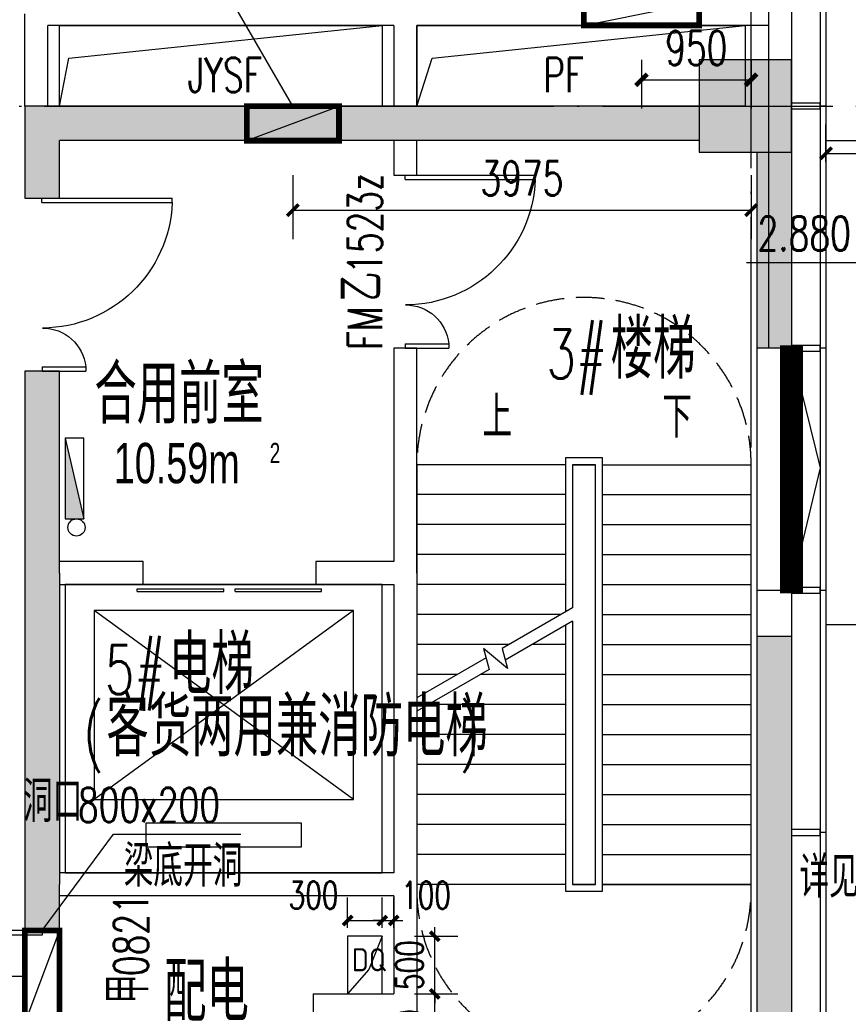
# Model space of a CAD drawing. Extents: x 797781 to 1255204, y 21234 to 1024248.
# Tile 270 of 656: x 982563 to 989752, y 279132 to 287671. Entities that reach past the tile are written whole.
import ezdxf

# ---------------------------------------------------------------- set-up
doc = ezdxf.new("R2010")
doc.units = 0
doc.header["$LTSCALE"] = 1000
doc.header["$MEASUREMENT"] = 0
for name, pattern in [('230303生产综合楼-平面图_t8$0$DASH', [0.35, 0.25, -0.1]), ('230303生产综合楼-平面图_t8$0$DOTE', [2.42, 2, -0.2, 0.02, -0.2]), ('__DASH', [0.35, 0.25, -0.1])]:
    doc.linetypes.add(name, pattern=pattern)
for name, color, linetype in [('230303生产综合楼-平面图_t8$0$3T_WOOD', 21, 'Continuous'), ('230303生产综合楼-平面图_t8$0$COLUMN', 40, 'Continuous'), ('230303生产综合楼-平面图_t8$0$CURTWALL', 4, 'Continuous'), ('230303生产综合楼-平面图_t8$0$DIM_ELEV', 3, 'Continuous'), ('230303生产综合楼-平面图_t8$0$DIM_LEAD', 3, 'Continuous'), ('230303生产综合楼-平面图_t8$0$DIM_SYMB', 3, 'Continuous'), ('230303生产综合楼-平面图_t8$0$DOOR_FIRE', 4, 'Continuous'), ('230303生产综合楼-平面图_t8$0$DOOR_FIRE_TEXT', 7, 'Continuous'), ('230303生产综合楼-平面图_t8$0$DOTE', 1, '230303生产综合楼-平面图_t8$0$DOTE'), ('230303生产综合楼-平面图_t8$0$EVTR', 2, 'Continuous'), ('230303生产综合楼-平面图_t8$0$PUB_DIM', 3, 'Continuous'), ('230303生产综合楼-平面图_t8$0$PUB_HATCH', 8, 'Continuous'), ('230303生产综合楼-平面图_t8$0$PUB_TEXT', 7, 'Continuous'), ('230303生产综合楼-平面图_t8$0$SPACE', 7, 'Continuous'), ('230303生产综合楼-平面图_t8$0$STAIR', 2, 'Continuous'), ('230303生产综合楼-平面图_t8$0$WALL', 40, 'Continuous'), ('230303生产综合楼-平面图_t8$0$WINDOW', 4, 'Continuous'), ('230303生产综合楼-平面图_t8$0$条件', 7, 'Continuous'), ('230303生产综合楼-平面图_t8$0$板洞', 6, 'Continuous'), ('230303生产综合楼-平面图_t8$0$轮廓', 2, 'Continuous'), ('230303生产综合楼-平面图_t8$0$通风', 7, 'Continuous'), ('A-暖通提建筑洞口', 1, 'Continuous'), ('DIM_LEAD', 3, 'Continuous'), ('DOOR_FIRE', 4, 'Continuous'), ('EQUIP_消火栓', 7, 'Continuous'), ('PUB_DIM', 3, 'Continuous'), ('PUB_HATCH', 8, 'Continuous'), ('PUB_TEXT', 7, 'Continuous'), ('TEL_TEXT', 7, 'Continuous'), ('VPIPE-消防', 1, 'Continuous'), ('电气洞口', 6, 'Continuous')]:
    doc.layers.add(name, color=color, linetype=linetype)
doc.styles.add('230303生产综合楼-平面图_t8$0$_HZTXT', font='@HZTXT_E', dxfattribs={"width": 0.7, "bigfont": '@@HZTXT'})
doc.styles.add('230303生产综合楼-平面图_t8$0$_TCH_DIM', font='SIMPLEX', dxfattribs={"bigfont": 'GBCBIG'})
doc.styles.add('230303生产综合楼-平面图_T8$0$_TCH_DIM_T3', font='SIMPLEX', dxfattribs={"width": 0.705882, "bigfont": 'GBCBIG'})
doc.styles.add('230303生产综合楼-平面图_t8$0$_TCH_WINDOW', font='SIMPLEX', dxfattribs={"height": 3.5, "bigfont": 'GBCBIG'})
doc.styles.add('_TCH_DIM', font='SIMPLEX', dxfattribs={"bigfont": 'GBCBIG'})
doc.styles.add('_TCH_DIM_T3', font='SIMPLEX', dxfattribs={"width": 0.705882, "bigfont": 'GBCBIG'})
doc.styles.get("Standard").update_dxf_attribs({"font": 'gbenor.shx', "bigfont": 'gbcbig.shx'})
doc.dimstyles.new('230303生产综合楼-平面图_T8$0$_TCH_ARCH&&100', dxfattribs={"dimtxt": 297.5, "dimasz": 100, "dimexe": 250, "dimexo": 300, "dimgap": 126.25, "dimtad": 1, "dimdec": 0, "dimzin": 0, "dimdsep": 46, "dimtxsty": '230303生产综合楼-平面图_T8$0$_TCH_DIM_T3', "dimblk": '230303生产综合楼-平面图_t8$0$_ArchTick', "dimcen": 0.09, "dimclrt": 7, "dimazin": 2, "dimtfac": 1, "dimtdec": 0, "dimtix": 1, "dimtmove": 2, "dimatfit": 3, "dimfxl": 1, "dimtolj": 1, "dimtzin": 0, "dimarcsym": 0})
doc.dimstyles.new('_TCH_ARCH&&100', dxfattribs={"dimtxt": 297.5, "dimasz": 100, "dimexe": 250, "dimexo": 300, "dimgap": 126.25, "dimtad": 1, "dimdec": 0, "dimzin": 0, "dimdsep": 46, "dimtxsty": '_TCH_DIM_T3', "dimblk": 'ARCHTICK', "dimcen": 0.09, "dimclrt": 7, "dimazin": 2, "dimtfac": 1, "dimtdec": 0, "dimtix": 1, "dimtmove": 2, "dimatfit": 3, "dimfxl": 1, "dimtolj": 1, "dimtzin": 0, "dimarcsym": 0})
doc.dimstyles.new('_TCH_ARCH&&80', dxfattribs={"dimtxt": 238, "dimasz": 80, "dimexe": 200, "dimexo": 240, "dimgap": 101, "dimtad": 1, "dimdec": 0, "dimzin": 0, "dimdsep": 46, "dimtxsty": '_TCH_DIM_T3', "dimblk": 'ARCHTICK', "dimcen": 0.09, "dimclrt": 7, "dimazin": 2, "dimtfac": 1, "dimtdec": 0, "dimtix": 1, "dimtmove": 2, "dimatfit": 3, "dimfxl": 1, "dimtolj": 1, "dimtzin": 0, "dimarcsym": 0})

# ---------------------------------------------------------------- blocks, each defined once
blk = doc.blocks.new('AQ2')
at = {"color": 6, "linetype": '__DASH', "ltscale": 4, "const_width": 200}
blk.add_lwpolyline([(1125985.2, 276798.2), (1125985.2, 278948.2)], dxfattribs=at)
blk = doc.blocks.new('_ArchTick')
at = {"color": 0, "linetype": 'ByBlock', "const_width": 0.4}
blk.add_lwpolyline([(-0.5, -0.5), (0.5, 0.5)], dxfattribs=at)
blk = doc.blocks.new('*D6698')
at = {"layer": 'Defpoints', "color": 0, "transparency": 16777216}
for p in [(818062.5, 276821.2), (817962.5, 276517.5), (818062.5, 276517.5)]:
    blk.add_point(p, dxfattribs=at)
at = {"layer": 'PUB_DIM', "color": 0, "lineweight": -2, "transparency": 16777216}
for p, q in [((817962.5, 276757.5), (817962.5, 277021.2)), ((818062.5, 276757.5), (818062.5, 277021.2)), ((817962.5, 276821.2), (817882.5, 276821.2)), ((817962.5, 276821.2), (818062.5, 276821.2)), ((818062.5, 276821.2), (818142.5, 276821.2))]:
    blk.add_line(p, q, dxfattribs=at)
at = {"layer": 'PUB_DIM', "color": 0, "lineweight": -2, "transparency": 16777216, "xscale": 80, "yscale": 80, "zscale": 80}
blk.add_blockref('_ArchTick', (817962.5, 276821.2), dxfattribs=at)
at = {"layer": 'PUB_DIM', "color": 0, "lineweight": -2, "transparency": 16777216, "xscale": 80, "yscale": 80, "zscale": 80, "rotation": 180}
blk.add_blockref('_ArchTick', (818062.5, 276821.2), dxfattribs=at)
at = {"layer": 'PUB_DIM', "color": 7, "transparency": 16777216, "insert": (818342.5, 277041.2), "char_height": 238, "attachment_point": 5, "style": '_TCH_DIM_T3'}
blk.add_mtext('\\A1;100', dxfattribs=at)
blk = doc.blocks.new('*D6699')
at = {"layer": 'Defpoints', "color": 0, "transparency": 16777216}
for p in [(817962.5, 276821.2), (817662.5, 276517.5), (817962.5, 276517.5)]:
    blk.add_point(p, dxfattribs=at)
at = {"layer": 'PUB_DIM', "color": 0, "lineweight": -2, "transparency": 16777216}
for p, q in [((817662.5, 276757.5), (817662.5, 277021.2)), ((817962.5, 276757.5), (817962.5, 277021.2)), ((817662.5, 276821.2), (817962.5, 276821.2))]:
    blk.add_line(p, q, dxfattribs=at)
at = {"layer": 'PUB_DIM', "color": 0, "lineweight": -2, "transparency": 16777216, "xscale": 80, "yscale": 80, "zscale": 80, "rotation": 180}
blk.add_blockref('_ArchTick', (817662.5, 276821.2), dxfattribs=at)
at = {"layer": 'PUB_DIM', "color": 0, "lineweight": -2, "transparency": 16777216, "xscale": 80, "yscale": 80, "zscale": 80}
blk.add_blockref('_ArchTick', (817962.5, 276821.2), dxfattribs=at)
at = {"layer": 'PUB_DIM', "color": 7, "transparency": 16777216, "insert": (817366.5, 277041.2), "char_height": 238, "attachment_point": 5, "style": '_TCH_DIM_T3'}
blk.add_mtext('\\A1;300', dxfattribs=at)
blk = doc.blocks.new('*D6700')
at = {"layer": 'Defpoints', "color": 0, "transparency": 16777216}
for p in [(818002.5, 276184.5), (818418.7, 276184.5), (818002.5, 275484.5)]:
    blk.add_point(p, dxfattribs=at)
at = {"layer": 'PUB_DIM', "color": 0, "lineweight": -2, "transparency": 16777216}
for p, q in [((818242.5, 276184.5), (818618.7, 276184.5)), ((818418.7, 275484.5), (818418.7, 276184.5)), ((818242.5, 275484.5), (818618.7, 275484.5))]:
    blk.add_line(p, q, dxfattribs=at)
at = {"layer": 'PUB_DIM', "color": 0, "lineweight": -2, "transparency": 16777216, "xscale": 80, "yscale": 80, "zscale": 80}
for p, rotation in [((818418.7, 276184.5), 90), ((818418.7, 275484.5), 270)]:
    blk.add_blockref('_ArchTick', p, dxfattribs=dict(at, rotation=rotation))
at = {"layer": 'PUB_DIM', "color": 7, "transparency": 16777216, "insert": (818198.7, 275834.5), "char_height": 238, "attachment_point": 5, "rotation": 90, "style": '_TCH_DIM_T3'}
blk.add_mtext('\\A1;700', dxfattribs=at)
blk = doc.blocks.new('*D6701')
at = {"layer": 'Defpoints', "color": 0, "transparency": 16777216}
for p in [(818002.5, 276684.5), (818418.7, 276684.5), (818002.5, 276184.5)]:
    blk.add_point(p, dxfattribs=at)
at = {"layer": 'PUB_DIM', "color": 0, "lineweight": -2, "transparency": 16777216}
for p, q in [((818418.7, 276684.5), (818418.7, 276764.5)), ((818242.5, 276684.5), (818618.7, 276684.5)), ((818418.7, 276184.5), (818418.7, 276684.5)), ((818242.5, 276184.5), (818618.7, 276184.5)), ((818418.7, 276184.5), (818418.7, 276104.5))]:
    blk.add_line(p, q, dxfattribs=at)
at = {"layer": 'PUB_DIM', "color": 0, "lineweight": -2, "transparency": 16777216, "xscale": 80, "yscale": 80, "zscale": 80}
for p, rotation in [((818418.7, 276684.5), 270), ((818418.7, 276184.5), 90)]:
    blk.add_blockref('_ArchTick', p, dxfattribs=dict(at, rotation=rotation))
at = {"layer": 'PUB_DIM', "color": 7, "transparency": 16777216, "insert": (818198.7, 276434.5), "char_height": 238, "attachment_point": 5, "rotation": 90, "style": '_TCH_DIM_T3'}
blk.add_mtext('\\A1;500', dxfattribs=at)
blk = doc.blocks.new('*D6705')
at = {"layer": 'Defpoints', "color": 0, "transparency": 16777216}
for p in [(814464.9, 276334.4), (815162.5, 276334.4), (815162.5, 275484.5)]:
    blk.add_point(p, dxfattribs=at)
at = {"layer": 'PUB_DIM', "color": 0, "lineweight": -2, "transparency": 16777216}
for p, q in [((814862.5, 276334.4), (814214.9, 276334.4)), ((814464.9, 275484.5), (814464.9, 276334.4)), ((814862.5, 275484.5), (814214.9, 275484.5))]:
    blk.add_line(p, q, dxfattribs=at)
at = {"layer": 'PUB_DIM', "color": 0, "lineweight": -2, "transparency": 16777216, "xscale": 100, "yscale": 100, "zscale": 100}
for p, rotation in [((814464.9, 276334.4), 90), ((814464.9, 275484.5), 270)]:
    blk.add_blockref('_ArchTick', p, dxfattribs=dict(at, rotation=rotation))
at = {"layer": 'PUB_DIM', "color": 7, "transparency": 16777216, "insert": (814189.9, 275909.5), "char_height": 297.5, "attachment_point": 5, "rotation": 90, "style": '_TCH_DIM_T3'}
blk.add_mtext('\\A1;850', dxfattribs=at)
blk = doc.blocks.new('*D6669')
at = {"layer": 'Defpoints', "color": 0, "transparency": 16777216}
for p in [(727309.1, 284563.9), (728259.1, 284563.9), (728259.1, 284091.9)]:
    blk.add_point(p, dxfattribs=at)
at = {"layer": 'PUB_DIM', "color": 0, "lineweight": -2, "transparency": 16777216}
for p, q in [((727309.1, 284263.9), (727309.1, 283841.9)), ((728259.1, 284263.9), (728259.1, 283841.9)), ((727309.1, 284091.9), (728259.1, 284091.9))]:
    blk.add_line(p, q, dxfattribs=at)
at = {"layer": 'PUB_DIM', "color": 0, "lineweight": -2, "transparency": 16777216, "xscale": 100, "yscale": 100, "zscale": 100, "rotation": 180}
blk.add_blockref('_ArchTick', (727309.1, 284091.9), dxfattribs=at)
at = {"layer": 'PUB_DIM', "color": 0, "lineweight": -2, "transparency": 16777216, "xscale": 100, "yscale": 100, "zscale": 100}
blk.add_blockref('_ArchTick', (728259.1, 284091.9), dxfattribs=at)
at = {"layer": 'PUB_DIM', "color": 7, "transparency": 16777216, "insert": (727784.1, 284366.9), "char_height": 297.5, "attachment_point": 5, "style": '_TCH_DIM_T3'}
blk.add_mtext('\\A1;950', dxfattribs=at)
blk = doc.blocks.new('230303生产综合楼-平面图_t8$0$_ArchTick')
at = {"color": 0, "linetype": 'ByBlock', "const_width": 0.3}
blk.add_lwpolyline([(-0.5, -0.5), (0.5, 0.5)], dxfattribs=at)
blk = doc.blocks.new('*D6453')
at = {"layer": '230303生产综合楼-平面图_t8$0$PUB_DIM', "color": 0, "lineweight": -2, "transparency": 16777216}
for p, q in [((594087.8, 88143.7), (594087.8, 87590.7)), ((598062.6, 88143.7), (598062.6, 87590.7)), ((594087.8, 87840.7), (598062.6, 87840.7))]:
    blk.add_line(p, q, dxfattribs=at)
at = {"layer": 'Defpoints', "color": 0, "transparency": 16777216}
for p in [(594087.8, 88443.7), (598062.6, 88443.7), (598062.6, 87840.7)]:
    blk.add_point(p, dxfattribs=at)
at = {"layer": '230303生产综合楼-平面图_t8$0$PUB_DIM', "color": 0, "lineweight": -2, "transparency": 16777216, "xscale": 100, "yscale": 100, "zscale": 100, "rotation": 180}
blk.add_blockref('230303生产综合楼-平面图_t8$0$_ArchTick', (594087.8, 87840.7), dxfattribs=at)
at = {"layer": '230303生产综合楼-平面图_t8$0$PUB_DIM', "color": 0, "lineweight": -2, "transparency": 16777216, "xscale": 100, "yscale": 100, "zscale": 100}
blk.add_blockref('230303生产综合楼-平面图_t8$0$_ArchTick', (598062.6, 87840.7), dxfattribs=at)
at = {"layer": '230303生产综合楼-平面图_t8$0$PUB_DIM', "color": 7, "transparency": 16777216, "insert": (596075.2, 88115.7), "char_height": 297.5, "attachment_point": 5, "style": '230303生产综合楼-平面图_T8$0$_TCH_DIM_T3'}
blk.add_mtext('\\A1;3975', dxfattribs=at)
blk = doc.blocks.new('$TwtSys$00000434')
for p, q in [((-0.5, 0.5), (-0.5, -0.5)), ((-0.5, -0.5), (0.5, 0.5)), ((0.5, 0.5), (-0.5, 0.5)), ((0.5, -0.5), (0.5, 0.5)), ((-0.5, -0.5), (0.5, -0.5))]:
    blk.add_line(p, q)
blk.add_solid([(0.5, -0.5), (0.5, 0.5), (-0.5, -0.5)])
blk = doc.blocks.new('230303生产综合楼-平面图_t8$0$2-XHS')
at = {"layer": 'VPIPE-消防'}
blk.add_circle((1146054.9, 94419.6), 75, dxfattribs=at)
at = {"layer": 'EQUIP_消火栓', "xscale": -700, "yscale": -160, "zscale": 700, "rotation": 90.00000000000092}
blk.add_blockref('$TwtSys$00000434', (1146037.4, 94844.7), dxfattribs=at)
blk = doc.blocks.new('230303生产综合楼-平面图_t8$0$2WLGJ')
at = {"layer": '230303生产综合楼-平面图_t8$0$3T_WOOD'}
for points in [[(1116735.2, 86771.2), (1116735.2, 86721.2), (1116985.2, 86721.2), (1116985.2, 86771.2)], [(1116735.2, 84671.2), (1116735.2, 84621.2), (1116985.2, 84621.2), (1116985.2, 84671.2)], [(1116735.2, 82571.2), (1116735.2, 82521.2), (1116985.2, 82521.2), (1116985.2, 82571.2)], [(1116735.2, 80471.2), (1116735.2, 80421.2), (1116985.2, 80421.2), (1116985.2, 80471.2)]]:
    blk.add_lwpolyline(points, close=True, dxfattribs=at)
for points in [[(1117035.2, 86746.2), (1116985.2, 86746.2)], [(1117035.2, 84646.2), (1116985.2, 84646.2)], [(1117035.2, 82546.2), (1116985.2, 82546.2)], [(1117035.2, 80446.2), (1116985.2, 80446.2)]]:
    blk.add_lwpolyline(points, dxfattribs=at)
blk = doc.blocks.new('230303生产综合楼-平面图_t8$0$$DORLIB2D$00000127')
at = {"color": 0}
for points in [[(-0.5333, 0.7949), (-0.5333, 0.6904)], [(-0.0333, 0.7949), (-0.5333, 0.7949)], [(-0.0333, 0.7949), (-0.0333, 0.6904)], [(0.5333, 0.7949), (0.0333, 0.7949)], [(0.0333, 0.7949), (0.0333, 0.6904)], [(0.5333, 0.7949), (0.5333, 0.6904)], [(-0.0333, 0.6904), (-0.5333, 0.6904)], [(0.5333, 0.6904), (0.0333, 0.6904)], [(0.5, 0.5), (-0.5, 0.5)]]:
    blk.add_lwpolyline(points, dxfattribs=at)
blk = doc.blocks.new('$DorLib2D$00000001')
for p, q in [((0.45, 0.975), (0.5, 0.975)), ((0.45, 0), (0.45, 0.975)), ((0.5, 0), (0.5, 0.975)), ((0.5, 0), (0.45, 0))]:
    blk.add_line(p, q)
at = {"lineweight": 13}
blk.add_arc((0.475, 0), 0.975, 91.4693, 180, dxfattribs=at)
blk = doc.blocks.new('*D5154')
at = {"layer": '230303生产综合楼-平面图_t8$0$PUB_DIM', "color": 0, "lineweight": -2, "transparency": 16777216}
for p, q in [((982308, 288671.6), (981263.8, 288671.6)), ((981513.8, 286921.6), (981513.8, 288671.6)), ((982308, 286921.6), (981263.8, 286921.6))]:
    blk.add_line(p, q, dxfattribs=at)
at = {"layer": 'Defpoints', "color": 0, "transparency": 16777216}
for p in [(981513.8, 288671.6), (982608, 288671.6), (982608, 286921.6)]:
    blk.add_point(p, dxfattribs=at)
at = {"layer": '230303生产综合楼-平面图_t8$0$PUB_DIM', "color": 0, "lineweight": -2, "transparency": 16777216, "xscale": 100, "yscale": 100, "zscale": 100}
for p, rotation in [((981513.8, 288671.6), 90), ((981513.8, 286921.6), 270)]:
    blk.add_blockref('230303生产综合楼-平面图_t8$0$_ArchTick', p, dxfattribs=dict(at, rotation=rotation))
at = {"layer": '230303生产综合楼-平面图_t8$0$PUB_DIM', "color": 7, "transparency": 16777216, "insert": (981238.8, 287796.6), "char_height": 297.5, "attachment_point": 5, "rotation": 90, "style": '230303生产综合楼-平面图_T8$0$_TCH_DIM_T3'}
blk.add_mtext('\\A1;1750', dxfattribs=at)
blk = doc.blocks.new('*D5155')
at = {"layer": '230303生产综合楼-平面图_t8$0$PUB_DIM', "color": 0, "lineweight": -2, "transparency": 16777216}
for p, q in [((982308, 286921.6), (981263.8, 286921.6)), ((981513.8, 286121.6), (981513.8, 286921.6)), ((982308, 286121.6), (981263.8, 286121.6))]:
    blk.add_line(p, q, dxfattribs=at)
at = {"layer": 'Defpoints', "color": 0, "transparency": 16777216}
for p in [(981513.8, 286921.6), (982608, 286921.6), (982608, 286121.6)]:
    blk.add_point(p, dxfattribs=at)
at = {"layer": '230303生产综合楼-平面图_t8$0$PUB_DIM', "color": 0, "lineweight": -2, "transparency": 16777216, "xscale": 100, "yscale": 100, "zscale": 100}
for p, rotation in [((981513.8, 286921.6), 90), ((981513.8, 286121.6), 270)]:
    blk.add_blockref('230303生产综合楼-平面图_t8$0$_ArchTick', p, dxfattribs=dict(at, rotation=rotation))
at = {"layer": '230303生产综合楼-平面图_t8$0$PUB_DIM', "color": 7, "transparency": 16777216, "insert": (981238.8, 286521.6), "char_height": 297.5, "attachment_point": 5, "rotation": 90, "style": '230303生产综合楼-平面图_T8$0$_TCH_DIM_T3'}
blk.add_mtext('\\A1;800', dxfattribs=at)
blk = doc.blocks.new('*D5156')
at = {"layer": '230303生产综合楼-平面图_t8$0$PUB_DIM', "color": 0, "lineweight": -2, "transparency": 16777216}
for p, q in [((982308, 286121.6), (981263.8, 286121.6)), ((981513.8, 284621.6), (981513.8, 286121.6)), ((982308, 284621.6), (981263.8, 284621.6))]:
    blk.add_line(p, q, dxfattribs=at)
at = {"layer": 'Defpoints', "color": 0, "transparency": 16777216}
for p in [(981513.8, 286121.6), (982608, 286121.6), (982608, 284621.6)]:
    blk.add_point(p, dxfattribs=at)
at = {"layer": '230303生产综合楼-平面图_t8$0$PUB_DIM', "color": 0, "lineweight": -2, "transparency": 16777216, "xscale": 100, "yscale": 100, "zscale": 100}
for p, rotation in [((981513.8, 286121.6), 90), ((981513.8, 284621.6), 270)]:
    blk.add_blockref('230303生产综合楼-平面图_t8$0$_ArchTick', p, dxfattribs=dict(at, rotation=rotation))
at = {"layer": '230303生产综合楼-平面图_t8$0$PUB_DIM', "color": 7, "transparency": 16777216, "insert": (981238.8, 285371.6), "char_height": 297.5, "attachment_point": 5, "rotation": 90, "style": '230303生产综合楼-平面图_T8$0$_TCH_DIM_T3'}
blk.add_mtext('\\A1;1500', dxfattribs=at)
blk = doc.blocks.new('*D5400')
at = {"layer": '230303生产综合楼-平面图_t8$0$PUB_DIM', "color": 0, "lineweight": -2, "transparency": 16777216}
for p, q in [((989558, 286435.6), (989558, 286761.5)), ((990758, 286435.6), (990758, 286761.5)), ((989558, 286511.5), (990758, 286511.5))]:
    blk.add_line(p, q, dxfattribs=at)
at = {"layer": 'Defpoints', "color": 0, "transparency": 16777216}
for p in [(990758, 286511.5), (989558, 286135.6), (990758, 286135.6)]:
    blk.add_point(p, dxfattribs=at)
at = {"layer": '230303生产综合楼-平面图_t8$0$PUB_DIM', "color": 0, "lineweight": -2, "transparency": 16777216, "xscale": 100, "yscale": 100, "zscale": 100, "rotation": 180}
blk.add_blockref('230303生产综合楼-平面图_t8$0$_ArchTick', (989558, 286511.5), dxfattribs=at)
at = {"layer": '230303生产综合楼-平面图_t8$0$PUB_DIM', "color": 0, "lineweight": -2, "transparency": 16777216, "xscale": 100, "yscale": 100, "zscale": 100}
blk.add_blockref('230303生产综合楼-平面图_t8$0$_ArchTick', (990758, 286511.5), dxfattribs=at)
at = {"layer": '230303生产综合楼-平面图_t8$0$PUB_DIM', "color": 7, "transparency": 16777216, "insert": (990158, 286786.5), "char_height": 297.5, "attachment_point": 5, "style": '230303生产综合楼-平面图_T8$0$_TCH_DIM_T3'}
blk.add_mtext('\\A1;1200', dxfattribs=at)
blk = doc.blocks.new('230303生产综合楼-平面图_t8$0$$DorLib2D$00000225')
at = {"color": 0}
for p, q in [((0.475, -0.0014), (0.475, 0.7521)), ((0.475, 0.7521), (0.5, 0.7521)), ((0.5, -0.0014), (0.5, 0.7521)), ((-0.5, 0), (-0.5, 0.252)), ((-0.475, 0.252), (-0.5, 0.252)), ((-0.475, 0), (-0.475, 0.252)), ((-0.475, 0), (-0.5, 0)), ((0.475, -0.0014), (0.5, -0.0014))]:
    blk.add_line(p, q, dxfattribs=at)
for centre, radius, start, end in [((0.5046, -0.0019), 0.7546, 92.2493, 179.7238), ((-0.5008, 0.0026), 0.2508, 359.7899, 84.0974)]:
    blk.add_arc(centre, radius, start, end, dxfattribs=at)
blk = doc.blocks.new('_FZH')
blk.add_lwpolyline([(-0.5, -0.5), (0.5, -0.5), (0.5, 0.5), (-0.5, 0.5)], close=True)
at = {"layer": 'PUB_HATCH'}
blk.add_solid([(-0.5, -0.5), (0.5, -0.5), (-0.5, 0.5), (0.5, 0.5)], dxfattribs=at)
blk = doc.blocks.new('2FQD')
at = {"layer": 'DIM_LEAD'}
for p, q in [((815012.5, 276734.4), (815630.4, 277570.3)), ((815012.5, 276734.4), (815630.4, 277570.3)), ((815630.4, 277570.3), (816737.1, 277570.3))]:
    blk.add_line(p, q, dxfattribs=at)
at = {"layer": 'TEL_TEXT', "color": 3, "linetype": 'ByBlock'}
for p, q in [((817962.5, 276684.5), (817845.1, 276397.1)), ((817845.1, 276397.1), (817662.5, 276184.5))]:
    blk.add_line(p, q, dxfattribs=at)
blk.add_lwpolyline([(817662.5, 276684.5), (817662.5, 276184.5), (817962.5, 276184.5), (817962.5, 276684.5)], close=True, dxfattribs=at)
at = {"layer": '电气洞口', "color": 6, "lineweight": -2}
blk.add_line((815162.5, 276734.4), (814862.5, 275934.4), dxfattribs=at)
at = {"layer": '电气洞口', "color": 6, "lineweight": -2, "const_width": 50}
blk.add_lwpolyline([(814862.5, 275934.4), (815162.5, 275934.4), (815162.5, 276734.4), (814862.5, 276734.4)], close=True, dxfattribs=at)
at = {"layer": 'PUB_TEXT', "style": '_TCH_DIM'}
for s, p in [('洞口', (814845.5, 277675.3)), ('梁底开洞', (815719.9, 277115.3))]:
    blk.add_text(s, height=357.45, dxfattribs=at).set_placement(p)
at = {"layer": 'PUB_TEXT', "style": '_TCH_DIM', "width": 0.705882}
blk.add_text('800x200', height=297.5, dxfattribs=at).set_placement((815322.1, 277675.3))
at = {"layer": 'PUB_TEXT'}
blk.add_text('DQ', height=200, dxfattribs=at).set_placement((817699.4, 276380.9))
at = {"layer": 'PUB_DIM'}
for base, p1, p2, picture, middle in [((817962.5, 276821.2), (817662.5, 276517.5), (817962.5, 276517.5), '*D6699', (817366.5, 277041.2)), ((818062.5, 276821.2), (817962.5, 276517.5), (818062.5, 276517.5), '*D6698', (818342.5, 277041.2))]:
    dim = blk.add_linear_dim(base=base, p1=p1, p2=p2, angle=0, dimstyle='_TCH_ARCH&&80', dxfattribs=at)
    dim.commit()
    dim.dimension.update_dxf_attribs({"geometry": picture, "text_midpoint": middle, "dimtype": 161})
for p1, p2, distance, dimstyle, picture, middle in [((818002.5, 276184.5), (818002.5, 276684.5), -416.2, '_TCH_ARCH&&80', '*D6701', (818198.7, 276434.5)), ((815162.5, 275484.5), (815162.5, 276334.4), 697.6, '_TCH_ARCH&&100', '*D6705', (814189.9, 275909.5)), ((818002.5, 275484.5), (818002.5, 276184.5), -416.2, '_TCH_ARCH&&80', '*D6700', (818198.7, 275834.5))]:
    dim = blk.add_aligned_dim(p1=p1, p2=p2, distance=distance, dimstyle=dimstyle, dxfattribs=at)
    dim.commit()
    dim.dimension.update_dxf_attribs({"geometry": picture, "text_midpoint": middle})
blk = doc.blocks.new('2FND22')
at = {"layer": 'A-暖通提建筑洞口', "const_width": 50}
blk.add_lwpolyline([(726809.1, 284763.9), (727809.1, 284763.9), (727809.1, 284563.9), (726809.1, 284563.9)], close=True, dxfattribs=at)
at = {"layer": 'A-暖通提建筑洞口'}
blk.add_lwpolyline([(726809.1, 284563.9), (727809.1, 284763.9)], dxfattribs=at)
at = {"layer": 'PUB_DIM'}
dim = blk.add_aligned_dim(p1=(727309.1, 284563.9), p2=(728259.1, 284563.9), distance=-472, dimstyle='_TCH_ARCH&&100', dxfattribs=at)
dim.commit()
dim.dimension.update_dxf_attribs({"geometry": '*D6669', "text_midpoint": (727784.1, 284366.9)})
blk = doc.blocks.new('230303生产综合楼-平面图_t8$0$2FNTD')
at = {"layer": '230303生产综合楼-平面图_t8$0$DIM_LEAD'}
blk.add_line((594087.6, 88743.7), (593336.7, 90037.3), dxfattribs=at)
at = {"layer": '230303生产综合楼-平面图_t8$0$条件', "color": 1}
blk.add_lwpolyline([(593687.8, 88443.7), (594487.8, 88743.7)], dxfattribs=at)
at = {"layer": '230303生产综合楼-平面图_t8$0$通风', "color": 1, "const_width": 50}
blk.add_lwpolyline([(593687.8, 88443.7), (593687.8, 88743.7), (594487.8, 88743.7), (594487.8, 88443.7), (593687.8, 88443.7)], dxfattribs=at)
at = {"layer": '230303生产综合楼-平面图_t8$0$PUB_DIM'}
dim = blk.add_aligned_dim(p1=(594087.8, 88443.7), p2=(598062.6, 88443.7), distance=-603, dimstyle='230303生产综合楼-平面图_T8$0$_TCH_ARCH&&100', dxfattribs=at)
dim.commit()
dim.dimension.update_dxf_attribs({"geometry": '*D6453', "text_midpoint": (596075.2, 88115.7)})

msp = doc.modelspace()

# ---------------------------------------------------------------- hatches: boundary and pattern name
at = {"layer": '230303生产综合楼-平面图_t8$0$PUB_HATCH'}
for points in [[(985908, 286621.6), (985908, 286921.6), (982608, 286921.6), (982908, 286621.6)], [(982608, 286921.6), (982608, 286121.6), (982908, 286121.6), (982908, 286621.6)], [(988458, 286621.6), (988458, 286921.6), (985908, 286921.6), (985908, 286621.6)], [(989258, 286571.6), (989258, 286521.6), (988958, 286521.6), (988958, 284821.6), (989258, 284821.6)], [(982908, 282871.5), (982908, 284621.6), (982608, 284621.6), (982608, 282871.5)], [(982908, 282871.5), (982608, 282871.5), (982608, 280171.5), (982908, 280171.5)], [(988958, 278921.6), (989258, 278921.6), (989258, 278771.6), (989258, 282321.6), (988958, 282321.6)], [(982608, 280171.5), (982608, 279771.5), (982908, 279771.5), (982908, 280171.5)]]:
    msp.add_hatch(color=256, dxfattribs=at).paths.add_polyline_path(points)

# ---------------------------------------------------------------- linework, layer by layer
msp.add_lwpolyline([(988958, 284821.6), (988958, 282721.6)])
at = {"layer": '230303生产综合楼-平面图_t8$0$CURTWALL'}
for points in [[(895858, 298621.6), (963708, 298621.6), (989558, 295941.7), (989558, 268921.6), (921708, 268921.6), (895858, 271601.4)], [(895908, 298571.6), (963705.4, 298571.6), (989508, 295896.6), (989508, 268971.6), (921710.6, 268971.6), (895908, 271646.5)], [(896158, 298321.6), (963692.5, 298321.6), (989258, 295671.2), (989258, 269221.6), (921723.5, 269221.6), (896158, 271872)]]:
    msp.add_lwpolyline(points, close=True, dxfattribs=at)
msp.add_lwpolyline([(989258, 284796.6), (989508, 283783.9), (989258, 282746.6)], dxfattribs=at)
at = {"layer": '230303生产综合楼-平面图_t8$0$DIM_ELEV'}
msp.add_line((990488, 285562.7), (988868, 285562.7), dxfattribs=at)
at = {"layer": '230303生产综合楼-平面图_t8$0$DIM_SYMB'}
for points in [[(986683, 283941.6, 0, 0, 0), (986683, 282551.6, 80, 0, 0), (986683, 282251.6, 0, 0, 0)], [(988233, 283941.6, 0, 0, 0), (988233, 279321.6, 0, 0, 0), (986683, 279321.6, 0, 0, 0), (986683, 281691.6, 80, 0, 0), (986683, 281991.6, 0, 0, 0)]]:
    msp.add_lwpolyline(points, format="xyseb", dxfattribs=at)
at = {"layer": '230303生产综合楼-平面图_t8$0$DOTE'}
for p, q in [((988908, 267021.6), (988908, 298621.6)), ((895658, 286921.6), (989908, 286921.6))]:
    msp.add_line(p, q, dxfattribs=at)
at = {"layer": '230303生产综合楼-平面图_t8$0$EVTR'}
for p, q in [((985458, 282546.5), (983208, 280906.5)), ((985458, 280906.5), (983208, 282546.5)), ((983208, 282546.5), (983208, 280906.5)), ((985458, 282546.5), (983208, 282546.5)), ((985458, 280906.5), (985458, 282546.5)), ((983208, 280906.5), (985458, 280906.5)), ((983658, 280701.5), (983658, 280496.5)), ((985008, 280701.5), (983658, 280701.5)), ((985008, 280496.5), (985008, 280701.5)), ((983658, 280496.5), (985008, 280496.5))]:
    msp.add_line(p, q, dxfattribs=at)
at = {"layer": '230303生产综合楼-平面图_t8$0$PUB_HATCH', "color": 8}
msp.add_lwpolyline([(896358, 286950.1), (896358, 298121.6), (963682.2, 298121.6), (989058, 295490.8), (989058, 284821.6)], dxfattribs=at)
at = {"layer": '230303生产综合楼-平面图_t8$0$STAIR'}
for p, q in [((987618, 283871.6), (987298, 283871.6)), ((987298, 283871.6), (987298, 282534.4)), ((987618, 280111.6), (987618, 283871.6)), ((986008, 283811.6), (986008, 281789.6)), ((987298, 283811.6), (986008, 283811.6)), ((987358, 283811.6), (987358, 282569)), ((987558, 283811.6), (987358, 283811.6)), ((987358, 283811.6), (987358, 282569)), ((987358, 283811.6), (987558, 283811.6)), ((987558, 280171.6), (987558, 283811.6)), ((987558, 280171.6), (987558, 283811.6)), ((987618, 283811.6), (988908, 283811.6)), ((988908, 280171.6), (988908, 283811.6)), ((987298, 283551.6), (986008, 283551.6)), ((987618, 283551.6), (988908, 283551.6)), ((987298, 283291.6), (986008, 283291.6)), ((987618, 283291.6), (988908, 283291.6)), ((987298, 283031.6), (986008, 283031.6)), ((987618, 283031.6), (988908, 283031.6)), ((987298, 282771.6), (986008, 282771.6)), ((987618, 282771.6), (988908, 282771.6)), ((987358, 282569), (986747.4, 282216.5)), ((987258.5, 282511.6), (986008, 282511.6)), ((987618, 282511.6), (988908, 282511.6)), ((987358, 282453.5), (986774.2, 282116.5)), ((987298, 282418.9), (987298, 280111.6)), ((987358, 282453.5), (987358, 280171.6)), ((987358, 282453.5), (987358, 280171.6)), ((986808.2, 282251.6), (986008, 282251.6)), ((987298, 282251.6), (987008.2, 282251.6)), ((987618, 282251.6), (988908, 282251.6)), ((986609.1, 282136.6), (986008, 281789.6)), ((986793.6, 282044.1), (986587.5, 282217)), ((986587.5, 282217), (986635.9, 282036.6)), ((986747.4, 282216.5), (986793.6, 282044.1)), ((986635.9, 282036.6), (986008, 281674.1)), ((986357.8, 281991.6), (986008, 281991.6)), ((987298, 281991.6), (986557.8, 281991.6)), ((987618, 281991.6), (988908, 281991.6)), ((987298, 281731.6), (986107.5, 281731.6)), ((987618, 281731.6), (988908, 281731.6)), ((986008, 281674.1), (986008, 280171.6)), ((987298, 281471.6), (986008, 281471.6)), ((987618, 281471.6), (988908, 281471.6)), ((987298, 281211.6), (986008, 281211.6)), ((987618, 281211.6), (988908, 281211.6)), ((987298, 280951.6), (986008, 280951.6)), ((987618, 280951.6), (988908, 280951.6)), ((987298, 280691.6), (986008, 280691.6)), ((987618, 280691.6), (988908, 280691.6)), ((987298, 280431.6), (986008, 280431.6)), ((987618, 280431.6), (988908, 280431.6)), ((987298, 280171.6), (986008, 280171.6)), ((986008, 280171.6), (986008, 278471.6)), ((987298, 280171.6), (986008, 280171.6)), ((987358, 280171.6), (987558, 280171.6)), ((987558, 280171.6), (987358, 280171.6)), ((987618, 280171.6), (988908, 280171.6)), ((988908, 280171.6), (987618, 280171.6)), ((988908, 278921.6), (988908, 280171.6)), ((987298, 280111.6), (987618, 280111.6))]:
    msp.add_line(p, q, dxfattribs=at)
msp.add_lwpolyline([(989558, 286621.6), (990758, 286621.6), (990758, 282421.6), (989558, 282421.6)], dxfattribs=at)
at = {"layer": '230303生产综合楼-平面图_t8$0$WALL'}
for p, q in [((982608, 286921.6), (982608, 287721.6)), ((989258, 287721.6), (989258, 287321.6)), ((985808, 287621.6), (982808, 287621.6)), ((982808, 286921.6), (982808, 287621.6)), ((985808, 287621.6), (985808, 286921.6)), ((989058, 287621.6), (986008, 287621.6)), ((986008, 287621.6), (986008, 286921.6)), ((989058, 287621.6), (989058, 287321.6)), ((985908, 286921.6), (982608, 286921.6)), ((982608, 286921.6), (982608, 286121.6)), ((986008, 286921.6), (985808, 286921.6)), ((988458, 286921.6), (985908, 286921.6)), ((985908, 286621.6), (982908, 286621.6)), ((982908, 286121.6), (982908, 286621.6)), ((985808, 286621.6), (985808, 286321.6)), ((988458, 286621.6), (985908, 286621.6)), ((986008, 286321.6), (986008, 286621.6)), ((988958, 286521.6), (988958, 284821.6)), ((989258, 286521.6), (989258, 284821.6)), ((985808, 286321.6), (986008, 286321.6)), ((982608, 286121.6), (982908, 286121.6)), ((986008, 284821.6), (985808, 284821.6)), ((985808, 284821.6), (985808, 282971.5)), ((986008, 282871.5), (986008, 284821.6)), ((989258, 284821.6), (988958, 284821.6)), ((982908, 284621.6), (982608, 284621.6)), ((982608, 284621.6), (982608, 282871.5)), ((982908, 282871.5), (982908, 284621.6)), ((983632.6, 282971.5), (982908, 282971.5)), ((983632.6, 282771.5), (983632.6, 282971.5)), ((985808, 282971.5), (985132.6, 282971.5)), ((985132.6, 282971.5), (985132.6, 282771.5)), ((982608, 282871.5), (982608, 280171.5)), ((982908, 282871.5), (982908, 280171.5)), ((986008, 282871.5), (986008, 280171.5)), ((982908, 282771.5), (983632.6, 282771.5)), ((985132.6, 282771.5), (985808, 282771.5)), ((985808, 282771.5), (985808, 280271.5)), ((988958, 282721.6), (988958, 282321.6)), ((989258, 282721.6), (988958, 282721.6)), ((989258, 282721.6), (989258, 282321.6)), ((988958, 282321.6), (988958, 278921.6)), ((989258, 282321.6), (988958, 282321.6)), ((989258, 282321.6), (989258, 278921.6)), ((985808, 280271.5), (982908, 280271.5)), ((982608, 280171.5), (982608, 279771.5)), ((982908, 279771.5), (982908, 280171.5)), ((986008, 280171.5), (986008, 279121.6)), ((985808, 280071.5), (982908, 280071.5)), ((985808, 280071.5), (985808, 279221.6)), ((982608, 279771.5), (982908, 279771.5)), ((985108, 279221.6), (985808, 279221.6)), ((985108, 279221.6), (985108, 278471.6))]:
    msp.add_line(p, q, dxfattribs=at)
at = {"layer": '230303生产综合楼-平面图_t8$0$板洞'}
msp.add_line((985808, 286921.6), (982808, 286921.6), dxfattribs=at)
for points in [[(982908, 286921.6), (982990.1, 287337.1), (985708, 287621.6)], [(986008, 286921.6), (986140.1, 287337.1), (988858, 287621.6)]]:
    msp.add_lwpolyline(points, dxfattribs=at)
for points in [[(985708, 286921.6), (982908, 286921.6), (982908, 287621.6), (985708, 287621.6)], [(988858, 286921.6), (986008, 286921.6), (986008, 287621.6), (988858, 287621.6)], [(982958, 280271.5), (985708, 280271.5), (985708, 282771.5), (982958, 282771.5)]]:
    msp.add_lwpolyline(points, close=True, dxfattribs=at)
at = {"layer": '230303生产综合楼-平面图_t8$0$轮廓', "linetype": '230303生产综合楼-平面图_t8$0$DASH'}
for centre, start, end in [((987458.9, 283811.5), 0, 180), ((987458, 280121.6), 180.00129, 359.99871)]:
    msp.add_arc(centre, 1450, start, end, dxfattribs=at)
at = {"layer": 'DOOR_FIRE'}
for p, q in [((982608, 279771.5), (982608, 278971.5)), ((982908, 279771.5), (982908, 278971.5))]:
    msp.add_line(p, q, dxfattribs=at)

# ---------------------------------------------------------------- block references
for name, p in [('AQ2', (-136727.2, 5898.4)), ('230303生产综合楼-平面图_t8$0$2WLGJ', (-127477.2, 200175.3)), ('230303生产综合楼-平面图_t8$0$2FNTD', (390845.4, 198177.9)), ('2FND22', (260648.9, 3057.7)), ('230303生产综合楼-平面图_t8$0$2-XHS', (-162999.4, 188847.3)), ('2FQD', (167745.5, 3037.1))]:
    msp.add_blockref(name, p)
at = {"layer": '230303生产综合楼-平面图_t8$0$COLUMN', "xscale": 800, "yscale": 800, "zscale": 800, "rotation": 270}
msp.add_blockref('_FZH', (988858, 286921.6), dxfattribs=at)
at = {"layer": '230303生产综合楼-平面图_t8$0$DOOR_FIRE', "xscale": -1500, "yscale": 1500}
for p, zscale, rotation in [((985908, 285571.6), 200, 270.0000000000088), ((982758, 285371.6), 300, 269.999958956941)]:
    msp.add_blockref('230303生产综合楼-平面图_t8$0$$DorLib2D$00000225', p, dxfattribs=dict(at, zscale=zscale, rotation=rotation))
at = {"layer": '230303生产综合楼-平面图_t8$0$WINDOW', "xscale": 1500, "yscale": 200, "zscale": 200, "rotation": 179.999999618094}
msp.add_blockref('230303生产综合楼-平面图_t8$0$$DORLIB2D$00000127', (984382.6, 282871.5), dxfattribs=at)
at = {"layer": 'DOOR_FIRE', "xscale": -800, "yscale": -800, "zscale": 300, "rotation": 270.0000320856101}
msp.add_blockref('$DorLib2D$00000001', (982758, 279371.5), dxfattribs=at)

# ---------------------------------------------------------------- texts
at = {"layer": '230303生产综合楼-平面图_t8$0$DOOR_FIRE_TEXT', "style": '230303生产综合楼-平面图_t8$0$_TCH_WINDOW', "width": 0.705882}
for s, rotation, p in [('1523z', 90, (985708, 285465.7)), ('FM', 90, (985708, 284807.4)), ('0821', 90.00003, (983677.9, 279375.7))]:
    msp.add_text(s, height=297.5, rotation=rotation, dxfattribs=at).set_placement(p)
at = {"layer": '230303生产综合楼-平面图_t8$0$DOOR_FIRE_TEXT', "style": '230303生产综合楼-平面图_t8$0$_TCH_WINDOW'}
for s, rotation, p in [('乙', 90, (985708, 285227.4)), ('甲', 90.00003, (983677.9, 279137.4))]:
    msp.add_text(s, height=357.4, rotation=rotation, dxfattribs=at).set_placement(p)
at = {"layer": '230303生产综合楼-平面图_t8$0$PUB_TEXT', "style": '230303生产综合楼-平面图_t8$0$_TCH_DIM', "width": 0.705882}
for s, height, p in [('JYSF', 297.5, (984019.7, 287042.6)), ('PF', 297.5, (987105.4, 287042.6)), ('2.880', 297.5, (988964, 285667.7)), ('3#', 425, (987132.5, 284557.8)), ('5#', 425, (983300.8, 281821.4)), ('(', 425, (983114.7, 281281.9)), (')', 425, (986378.5, 281281.9))]:
    msp.add_text(s, height=height, dxfattribs=at).set_placement(p)
at = {"layer": '230303生产综合楼-平面图_t8$0$PUB_TEXT', "style": '230303生产综合楼-平面图_t8$0$_TCH_DIM'}
for s, height, p in [('楼梯', 510.64, (987689.7, 284557.8)), ('合用前室', 510.64, (983210.1, 284166.2)), ('上', 357.4, (986578.7, 284046.6)), ('下', 357.4, (988138.1, 284046.6)), ('电梯', 510.64, (983858, 281821.4)), ('客货两用兼消防电梯', 510.64, (983314.7, 281281.9)), ('配电', 510.64, (983815.7, 278983.7))]:
    msp.add_text(s, height=height, dxfattribs=at).set_placement(p)
msp.add_text('详见幕墙图纸', height=357.45, rotation=360, dxfattribs=at).set_placement((989326.8, 280056.4))
at = {"layer": '230303生产综合楼-平面图_t8$0$SPACE', "style": '230303生产综合楼-平面图_t8$0$_HZTXT', "width": 0.7}
for s, height, p in [('10.59m', 350, (983378.7, 283650.5)), ('2', 175, (984732, 283825.5))]:
    msp.add_text(s, height=height, dxfattribs=at).set_placement(p)

# ---------------------------------------------------------------- dimensions: what is measured, and where the dimension line sits
at = {"layer": '230303生产综合楼-平面图_t8$0$PUB_DIM'}
for p1, p2, distance, picture, middle in [((982608, 286921.6), (982608, 288671.6), 1094.2, '*D5154', (981238.8, 287796.6)), ((982608, 286121.6), (982608, 286921.6), 1094.2, '*D5155', (981238.8, 286521.6)), ((989558, 286135.6), (990758, 286135.6), 375.9, '*D5400', (990158, 286786.5)), ((982608, 284621.6), (982608, 286121.6), 1094.2, '*D5156', (981238.8, 285371.6))]:
    dim = msp.add_aligned_dim(p1=p1, p2=p2, distance=distance, dimstyle='230303生产综合楼-平面图_T8$0$_TCH_ARCH&&100', dxfattribs=at)
    dim.commit()
    dim.dimension.update_dxf_attribs({"geometry": picture, "text_midpoint": middle})

doc.saveas('drawing.dxf')
